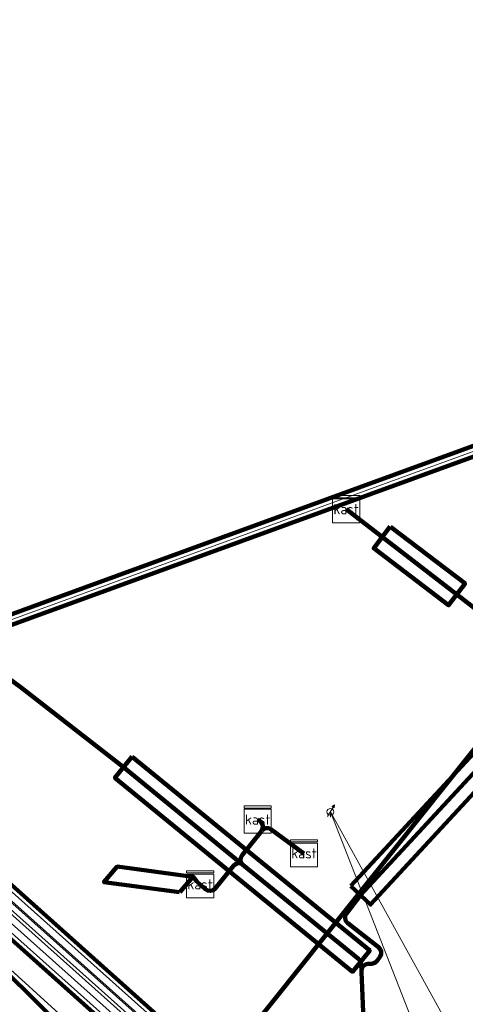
# Model space of a CAD drawing. Extents: x 152558 to 154479, y 462974 to 463683.
# Tile 624 of 638: x 154341 to 154354, y 463493 to 463522. Entities that reach past the tile are written whole.
import ezdxf
from ezdxf.enums import TextEntityAlignment as Align
from ezdxf.lldxf.tags import DXFTag

# ---------------------------------------------------------------- set-up
doc = ezdxf.new("R2010")
doc.units = 0
doc.header["$LTSCALE"] = 0.2
doc.layers.get('0').update_dxf_attribs({"linetype": 'CONTINUOUS'})
for name, color, linetype, lineweight in [('B-RO-KL-DATA_KABELBED_KPN BV-G', 90, 'CONTINUOUS', 100), ('B-RO-KL-DATA_STEDIN NETBEHEER BV-G', 90, 'KL-DATA-N', 18), ('B-RO-KL-ET_HS_50 KV_STEDIN NETBEHEER BV-G', 10, 'KL-HS-N', 18), ('B-RO-KL-ET_HS_MANTELBUIS_PE_110_STEDIN NETBEHEER BV-G', 10, 'CONTINUOUS', 100), ('B-RO-KL-ET_HS_MANTELBUIS_PE_125_STEDIN NETBEHEER BV-G', 10, 'CONTINUOUS', 100), ('B-RO-KL-ET_LS_400 V_STEDIN NETBEHEER BV-G', 190, 'KL-LS-N', 18), ('B-RO-KL-ET_LS_HULPSTUK_GEMEENTE AMERSFOORT-S', 190, 'CONTINUOUS', 25), ('B-RO-KL-ET_LS_HULPSTUK_STEDIN NETBEHEER BV-S', 190, 'CONTINUOUS', 25), ('B-RO-KL-ET_LS_KABELBED_GEMEENTE AMERSFOORT-G', 190, 'CONTINUOUS', 100), ('B-RO-KL-ET_LS_MANTELBUIS_GEMEENTE AMERSFOORT-G', 190, 'CONTINUOUS', 100), ('B-RO-KL-ET_LS_MANTELBUIS_PE_110_STEDIN NETBEHEER BV-G', 190, 'CONTINUOUS', 100), ('B-RO-KL-ET_LS_MANTELBUIS_PE_125_STEDIN NETBEHEER BV-G', 190, 'CONTINUOUS', 100), ('B-RO-KL-ET_MS_MANTELBUIS_PE_110_STEDIN NETBEHEER BV-G', 130, 'CONTINUOUS', 100), ('B-RO-KL-ET_MS_MANTELBUIS_PE_125_STEDIN NETBEHEER BV-G', 130, 'CONTINUOUS', 100), ('B-RO-KL-GAS_HD_STAAL_219_8 BAR_STEDIN NETBEHEER BV-G', 30, 'KL-GAS-HD-N', 18), ('B-RO-KL-GAS_LD_MANTELBUIS_PE_160_STEDIN NETBEHEER BV-G', 50, 'CONTINUOUS', 100), ('B-RO-KL-GAS_LD_PE_160_0.1 BAR_STEDIN NETBEHEER BV-G', 50, 'KL-GAS-LD-N', 18), ('B-RO-OG-INFO_STEDIN NETBEHEER BV-G', 7, 'CONTINUOUS', 18)]:
    doc.layers.add(name, color=color, linetype=linetype, lineweight=lineweight)
doc.styles.add('NLCS-ISO', font='NLCS-ISO.ttf')
tags = doc.linetypes.add('KL-DATA-N', pattern='A,4,-1,[101,NLCS.SHX,S=0.5,R=0,X=0,Y=0],-1,4,-1,["D",Standard,S=1,R=0,X=-0.25,Y=-0.5],-1.5', length=12.5).pattern_tags.tags
tags[18] = DXFTag(74, 10)
tags = doc.linetypes.add('KL-GAS-HD-N', pattern='A,4,-1,[69,NLCS.SHX,S=0.5,R=0,X=0,Y=0],-1,4,-1,["H",Standard,S=1,R=0,X=0,Y=-0.5],-2', length=13).pattern_tags.tags
tags[18] = DXFTag(74, 10)
tags = doc.linetypes.add('KL-GAS-LD-N', pattern='A,4,-1,[69,NLCS.SHX,S=0.5,R=0,X=0,Y=0],-1,4,-1,["L",Standard,S=1,R=0,X=0.25,Y=-0.5],-2', length=13).pattern_tags.tags
tags[18] = DXFTag(74, 10)
tags = doc.linetypes.add('KL-HS-N', pattern='A,4,-1,[103,NLCS.SHX,S=0.75,R=0,X=0,Y=0],-1,4,-1,["H",Standard,S=1,R=0,X=0,Y=-0.5],-2', length=13).pattern_tags.tags
tags[18] = DXFTag(74, 10)
tags = doc.linetypes.add('KL-LS-N', pattern='A,4,-1,[103,NLCS.SHX,S=0.75,R=0,X=0,Y=0],-1,4,-1,["L",Standard,S=1,R=0,X=0,Y=-0.5],-2', length=13).pattern_tags.tags
tags[18] = DXFTag(74, 10)

# ---------------------------------------------------------------- blocks, each defined once
blk = doc.blocks.new('SKL-WTB_HULP_KB MEETPUNT-SO')
at = {"linetype": 'ByBlock', "lineweight": 18}
h = blk.add_hatch(color=0, dxfattribs=at)
h.dxf.hatch_style = 1
h.paths.add_polyline_path([(0.6, 1.04), (0.26, 0.78), (0.54, 0.61)])
at = {"color": 0, "linetype": 'ByBlock', "lineweight": 18}
for points in [[(-0.4, -0.69), (0.4, 0.69)], [(0.6, 1.04), (0.26, 0.78)], [(0.26, 0.78), (0.54, 0.61)], [(0.6, 1.04), (0.54, 0.61)], [(0, -0.25), (0, -0.8)]]:
    blk.add_lwpolyline(points, dxfattribs=at)
blk.add_circle((0, 0), 0.5, dxfattribs=at)
at = {"color": 0, "linetype": 'ByBlock', "lineweight": 18, "style": 'NLCS-ISO', "flags": 1}
for tag, p in [('TYPE', (1.5, 0)), ('LABEL', (1.5, -1.5)), ('OMSCHRIJVING', (1.5, -3))]:
    blk.add_attdef(tag, p, '', height=1, dxfattribs=at)
blk = doc.blocks.new('SKL-WTB_HULP_KAST-SO')
at = {"color": 0, "linetype": 'ByBlock', "lineweight": 18}
for points in [[(-2, 2), (2, 2), (2, 1.68), (-2, 1.68)], [(-2, 1.52), (2, 1.52), (2, -2), (-2, -2)]]:
    blk.add_lwpolyline(points, close=True, dxfattribs=at)
at = {"color": 0, "linetype": 'ByBlock', "lineweight": 18, "style": 'NLCS-ISO'}
blk.add_text('kast', height=1.5, dxfattribs=at).set_placement((0, 0), align=Align.MIDDLE_CENTER)
at = {"color": 0, "linetype": 'ByBlock', "lineweight": 18, "style": 'NLCS-ISO', "flags": 1}
for tag, p in [('TYPE', (2.5, 0)), ('LABEL', (2.5, -1.5)), ('OMSCHRIJVING', (2.5, -3))]:
    blk.add_attdef(tag, p, '', height=1, dxfattribs=at)

msp = doc.modelspace()

# ---------------------------------------------------------------- linework, layer by layer
at = {"layer": 'B-RO-KL-DATA_KABELBED_KPN BV-G', "flags": 128}
msp.add_lwpolyline([(154262.963, 463555.231), (154288.068, 463537.359), (154301.665, 463526.106), (154322.989, 463510.294), (154331.964, 463502.63), (154334.612, 463500), (154343.852, 463490.823), (154351.245, 463484.227), (154366.895, 463470.857), (154389.748, 463451.813), (154390.208, 463451.414), (154390.633, 463450.976), (154391.018, 463450.505), (154391.362, 463450.002), (154391.662, 463449.471), (154391.915, 463448.917), (154392.121, 463448.343), (154392.276, 463447.754), (154392.381, 463447.154), (154392.434, 463446.547), (154400.538, 463439.973)], dxfattribs=at)
at = {"layer": 'B-RO-KL-DATA_STEDIN NETBEHEER BV-G', "flags": 128}
msp.add_lwpolyline([(154376.131, 463459.288), (154376.674, 463459.977), (154378.973, 463463.085), (154379.35, 463463.76), (154379.419, 463464.684), (154378.758, 463465.333), (154376.015, 463466.307), (154358.435, 463480.291), (154330.138, 463505.559), (154324.16, 463512.208), (154319.281, 463518.121), (154314.798, 463523.876), (154310.038, 463530.531), (154306.276, 463536.203), (154301.531, 463543.836), (154299.423, 463547.636), (154297.624, 463551.098), (154294.721, 463557.167), (154292.354, 463562.67), (154289.146, 463570.797), (154284.007, 463585.15), (154277.667, 463602.924)], dxfattribs=at)
at = {"layer": 'B-RO-KL-ET_HS_50 KV_STEDIN NETBEHEER BV-G', "flags": 128}
for points in [[(154276.698, 463603.679), (154283.387, 463584.929), (154288.529, 463570.565), (154291.744, 463562.419), (154294.12, 463556.893), (154297.033, 463550.805), (154298.842, 463547.322), (154300.963, 463543.503), (154305.722, 463535.847), (154309.494, 463530.158), (154314.27, 463523.48), (154318.766, 463517.709), (154323.658, 463511.775), (154329.673, 463505.091), (154358.01, 463479.786), (154375.64, 463465.775), (154378.498, 463464.736), (154378.792, 463464.447), (154378.761, 463464.039), (154378.427, 463463.439), (154376.11, 463460.308), (154373.845, 463457.435), (154373.557, 463456.491), (154373.984, 463455.602), (154377.652, 463452.168), (154379.425, 463450.642)], [(154276.992, 463603.45), (154283.575, 463584.996), (154288.716, 463570.635), (154291.929, 463562.495), (154294.302, 463556.976), (154297.212, 463550.894), (154299.018, 463547.417), (154301.135, 463543.604), (154305.89, 463535.955), (154309.659, 463530.271), (154314.43, 463523.6), (154318.922, 463517.834), (154323.81, 463511.906), (154329.814, 463505.233), (154358.139, 463479.939), (154375.763, 463465.933), (154378.607, 463464.909), (154378.998, 463464.525), (154378.957, 463463.98), (154378.595, 463463.33), (154376.269, 463460.187), (154374.025, 463457.341), (154373.771, 463456.507), (154374.148, 463455.722), (154377.789, 463452.313), (154379.539, 463450.768), (154379.661, 463450.531)], [(154277.286, 463603.221), (154283.763, 463585.063), (154288.903, 463570.705), (154292.114, 463562.571), (154294.484, 463557.059), (154297.391, 463550.983), (154299.194, 463547.512), (154301.307, 463543.705), (154306.058, 463536.063), (154309.824, 463530.384), (154314.59, 463523.72), (154319.078, 463517.959), (154323.962, 463512.037), (154329.955, 463505.375), (154358.268, 463480.092), (154375.886, 463466.091), (154378.716, 463465.082), (154379.204, 463464.603), (154379.153, 463463.921), (154378.763, 463463.221), (154376.428, 463460.066), (154374.205, 463457.247), (154373.985, 463456.523), (154374.312, 463455.842), (154377.926, 463452.458), (154379.902, 463450.667)], [(154277.433, 463603.106), (154283.857, 463585.097), (154288.997, 463570.741), (154292.206, 463562.609), (154294.576, 463557.101), (154297.481, 463551.027), (154299.282, 463547.56), (154301.393, 463543.755), (154306.142, 463536.117), (154309.906, 463530.44), (154314.67, 463523.78), (154319.156, 463518.021), (154324.038, 463512.103), (154330.025, 463505.445), (154358.332, 463480.168), (154375.948, 463466.169), (154378.667, 463465.206), (154379.26, 463464.624), (154379.198, 463463.795), (154378.838, 463463.154), (154376.51, 463460.007), (154374.188, 463457.063), (154374.006, 463456.476), (154374.264, 463455.914), (154378.397, 463452.152), (154381.359, 463449.959)], [(154277.726, 463602.877), (154284.045, 463585.164), (154289.184, 463570.811), (154292.391, 463562.685), (154294.758, 463557.184), (154297.66, 463551.116), (154299.458, 463547.655), (154301.565, 463543.856), (154306.31, 463536.225), (154310.071, 463530.553), (154314.83, 463523.9), (154319.312, 463518.146), (154324.19, 463512.234), (154330.166, 463505.587), (154358.461, 463480.321), (154376.071, 463466.327), (154378.775, 463465.38), (154379.466, 463464.702), (154379.394, 463463.736), (154379.006, 463463.045), (154376.669, 463459.886), (154374.368, 463456.968), (154374.22, 463456.49), (154374.429, 463456.034), (154378.526, 463452.305), (154381.418, 463450.023)], [(154278.02, 463602.648), (154284.233, 463585.231), (154289.371, 463570.881), (154292.576, 463562.761), (154294.94, 463557.267), (154297.839, 463551.205), (154299.634, 463547.75), (154301.737, 463543.957), (154306.478, 463536.333), (154310.236, 463530.666), (154314.99, 463524.02), (154319.468, 463518.271), (154324.342, 463512.365), (154330.307, 463505.729), (154358.59, 463480.474), (154376.196, 463466.483), (154378.883, 463465.554), (154379.672, 463464.78), (154379.59, 463463.677), (154379.174, 463462.936), (154376.828, 463459.765), (154374.548, 463456.873), (154374.434, 463456.504), (154374.594, 463456.154), (154378.655, 463452.458), (154381.561, 463450.217)]]:
    msp.add_lwpolyline(points, dxfattribs=at)
at = {"layer": 'B-RO-KL-ET_HS_MANTELBUIS_PE_110_STEDIN NETBEHEER BV-G', "flags": 128}
msp.add_lwpolyline([(154313.643, 463494.061), (154328.675, 463499.703), (154333.28, 463501.416), (154338.813, 463503.449), (154353.906, 463508.945), (154359.316, 463510.901), (154363.38, 463512.351), (154368.786, 463514.258), (154378.107, 463517.513), (154378.009, 463517.797), (154369.134, 463514.699), (154360.116, 463511.506), (154355.16, 463509.72), (154341.941, 463504.908), (154332.254, 463501.357), (154314.44, 463494.679)], dxfattribs=at)
at = {"layer": 'B-RO-KL-ET_HS_MANTELBUIS_PE_125_STEDIN NETBEHEER BV-G', "flags": 128}
for points in [[(154276.476, 463603.852), (154283.245, 463584.878), (154288.388, 463570.512), (154291.605, 463562.361), (154293.984, 463556.832), (154296.899, 463550.737), (154298.709, 463547.252), (154300.833, 463543.426), (154305.595, 463535.766), (154309.371, 463530.072), (154314.149, 463523.391), (154318.649, 463517.615), (154323.545, 463511.678), (154329.566, 463504.984), (154357.913, 463479.671), (154375.544, 463465.66), (154376.29, 463466.6)], [(154376.29, 463466.6), (154358.687, 463480.589), (154330.414, 463505.836), (154324.455, 463512.462), (154319.585, 463518.365), (154315.111, 463524.109), (154310.359, 463530.752), (154306.605, 463536.414), (154301.867, 463544.034), (154299.767, 463547.82), (154297.973, 463551.273), (154295.076, 463557.328), (154292.715, 463562.819), (154289.512, 463570.934), (154284.375, 463585.282), (154278.242, 463602.475)]]:
    msp.add_lwpolyline(points, dxfattribs=at)
at = {"layer": 'B-RO-KL-ET_LS_400 V_STEDIN NETBEHEER BV-G', "flags": 128}
for points in [[(154306.74, 463499.532), (154308.043, 463496.044), (154307.713, 463495.688), (154307.05, 463495.359), (154306.076, 463495.063), (154301.311, 463494.026), (154295.068, 463491.764), (154294.474, 463490.975), (154294.393, 463490.011), (154295.352, 463488.392), (154295.677, 463488.08), (154296.181, 463488.105), (154301.265, 463489.793), (154305.631, 463491.302), (154309.14, 463492.561), (154312.693, 463493.868), (154333.228, 463501.557), (154338.762, 463503.59), (154353.855, 463509.086), (154359.265, 463511.042), (154363.33, 463512.492), (154369.184, 463514.557), (154378.058, 463517.655), (154382.202, 463514.157), (154395.233, 463503.859), (154400.573, 463500.815), (154401.053, 463500.821), (154401.641, 463501.209), (154404.122, 463504.267)], [(154350.219, 463498.687), (154357.757, 463479.438)], [(154350.219, 463498.687), (154359.524, 463481.846)]]:
    msp.add_lwpolyline(points, dxfattribs=at)
at = {"layer": 'B-RO-KL-ET_LS_KABELBED_GEMEENTE AMERSFOORT-G', "flags": 128}
for points in [[(154347.647, 463497.131), (154344.128, 463500.002), (154341.122, 463502.333), (154323.374, 463515.421), (154321.925, 463516.489), (154318.499, 463519.033)], [(154356.859, 463502.861), (154355.37, 463503.983), (154353.946, 463505.083), (154350.685, 463507.591)], [(154351.137, 463494.006), (154351.148, 463494.083), (154351.189, 463494.149), (154351.251, 463494.195), (154351.327, 463494.214), (154351.442, 463494.22), (154351.53, 463494.245), (154351.598, 463494.307), (154351.684, 463494.434), (154351.713, 463494.503), (154351.716, 463494.577), (154351.69, 463494.648), (154351.641, 463494.704), (154350.729, 463495.412), (154350.678, 463495.471), (154350.653, 463495.545), (154350.658, 463495.623), (154350.693, 463495.693), (154351.111, 463496.231), (154356.495, 463502.049), (154356.963, 463502.49)], [(154348.189, 463498.121), (154348.226, 463498.192), (154348.232, 463498.273), (154348.206, 463498.349), (154348.152, 463498.408), (154348.079, 463498.461)], [(154348.189, 463498.121), (154347.618, 463497.412), (154347.582, 463497.343), (154347.574, 463497.265), (154347.597, 463497.191), (154347.647, 463497.131)], [(154349.442, 463497.465), (154348.475, 463498.172), (154348.406, 463498.204), (154348.331, 463498.209), (154348.259, 463498.185), (154348.201, 463498.136)], [(154345.785, 463496.322), (154346.175, 463496.778), (154343.943, 463497.078), (154343.554, 463496.622), (154345.775, 463496.324)], [(154347.649, 463497.13), (154347.579, 463497.167), (154347.501, 463497.174), (154347.427, 463497.151), (154347.367, 463497.1), (154346.829, 463496.433), (154346.766, 463496.382), (154346.688, 463496.36), (154346.607, 463496.37), (154346.537, 463496.412), (154346.288, 463496.633)], [(154351.235, 463491.626), (154351.128, 463494.205), (154351.107, 463494.286), (154351.055, 463494.351), (154347.647, 463497.131)], [(154346.179, 463496.775), (154346.288, 463496.633)]]:
    msp.add_lwpolyline(points, dxfattribs=at)
at = {"layer": 'B-RO-KL-ET_LS_MANTELBUIS_GEMEENTE AMERSFOORT-G', "flags": 128}
for points in [[(154351.983, 463507.079), (154351.498, 463506.443), (154353.702, 463504.765), (154354.186, 463505.402), (154351.991, 463507.073)], [(154350.818, 463496.503), (154351.405, 463495.959), (154356.792, 463501.774), (154356.205, 463502.318), (154350.825, 463496.51)], [(154344.381, 463500.312), (154343.875, 463499.692), (154350.872, 463493.984), (154351.377, 463494.604), (154344.388, 463500.306)]]:
    msp.add_lwpolyline(points, dxfattribs=at)
at = {"layer": 'B-RO-KL-ET_LS_MANTELBUIS_PE_110_STEDIN NETBEHEER BV-G', "flags": 128}
msp.add_lwpolyline([(154313.643, 463494.061), (154328.675, 463499.703), (154333.28, 463501.416), (154338.813, 463503.449), (154353.906, 463508.945), (154359.316, 463510.901), (154363.38, 463512.351), (154368.786, 463514.258), (154378.107, 463517.513), (154378.009, 463517.797), (154369.134, 463514.699), (154360.116, 463511.506), (154355.16, 463509.72), (154341.941, 463504.908), (154332.254, 463501.357), (154314.44, 463494.679)], dxfattribs=at)
at = {"layer": 'B-RO-KL-ET_LS_MANTELBUIS_PE_125_STEDIN NETBEHEER BV-G', "flags": 128}
for points in [[(154276.476, 463603.852), (154283.245, 463584.878), (154288.388, 463570.512), (154291.605, 463562.361), (154293.984, 463556.832), (154296.899, 463550.737), (154298.709, 463547.252), (154300.833, 463543.426), (154305.595, 463535.766), (154309.371, 463530.072), (154314.149, 463523.391), (154318.649, 463517.615), (154323.545, 463511.678), (154329.566, 463504.984), (154357.913, 463479.671), (154375.544, 463465.66), (154376.29, 463466.6)], [(154376.29, 463466.6), (154358.687, 463480.589), (154330.414, 463505.836), (154324.455, 463512.462), (154319.585, 463518.365), (154315.111, 463524.109), (154310.359, 463530.752), (154306.605, 463536.414), (154301.867, 463544.034), (154299.767, 463547.82), (154297.973, 463551.273), (154295.076, 463557.328), (154292.715, 463562.819), (154289.512, 463570.934), (154284.375, 463585.282), (154278.242, 463602.475)]]:
    msp.add_lwpolyline(points, dxfattribs=at)
at = {"layer": 'B-RO-KL-ET_MS_MANTELBUIS_PE_110_STEDIN NETBEHEER BV-G', "flags": 128}
msp.add_lwpolyline([(154313.643, 463494.061), (154328.675, 463499.703), (154333.28, 463501.416), (154338.813, 463503.449), (154353.906, 463508.945), (154359.316, 463510.901), (154363.38, 463512.351), (154368.786, 463514.258), (154378.107, 463517.513), (154378.009, 463517.797), (154369.134, 463514.699), (154360.116, 463511.506), (154355.16, 463509.72), (154341.941, 463504.908), (154332.254, 463501.357), (154314.44, 463494.679)], dxfattribs=at)
at = {"layer": 'B-RO-KL-ET_MS_MANTELBUIS_PE_125_STEDIN NETBEHEER BV-G', "flags": 128}
for points in [[(154276.476, 463603.852), (154283.245, 463584.878), (154288.388, 463570.512), (154291.605, 463562.361), (154293.984, 463556.832), (154296.899, 463550.737), (154298.709, 463547.252), (154300.833, 463543.426), (154305.595, 463535.766), (154309.371, 463530.072), (154314.149, 463523.391), (154318.649, 463517.615), (154323.545, 463511.678), (154329.566, 463504.984), (154357.913, 463479.671), (154375.544, 463465.66), (154376.29, 463466.6)], [(154376.29, 463466.6), (154358.687, 463480.589), (154330.414, 463505.836), (154324.455, 463512.462), (154319.585, 463518.365), (154315.111, 463524.109), (154310.359, 463530.752), (154306.605, 463536.414), (154301.867, 463544.034), (154299.767, 463547.82), (154297.973, 463551.273), (154295.076, 463557.328), (154292.715, 463562.819), (154289.512, 463570.934), (154284.375, 463585.282), (154278.242, 463602.475)]]:
    msp.add_lwpolyline(points, dxfattribs=at)
at = {"layer": 'B-RO-KL-GAS_HD_STAAL_219_8 BAR_STEDIN NETBEHEER BV-G', "flags": 128}
msp.add_lwpolyline([(154210.275, 463601.19), (154210.384, 463601.11), (154207.496, 463596.12), (154207.446, 463595.936), (154207.454, 463595.823), (154207.485, 463595.711), (154207.539, 463595.61), (154207.604, 463595.534), (154227.599, 463580.672), (154248.436, 463565.402), (154265.402, 463553.117), (154293.623, 463532.206), (154301.948, 463525.956), (154313.793, 463517.027), (154326.414, 463507.358), (154335.562, 463498.807), (154347.237, 463488.193), (154357.617, 463479.56)], dxfattribs=at)
at = {"layer": 'B-RO-KL-GAS_LD_MANTELBUIS_PE_160_STEDIN NETBEHEER BV-G', "flags": 128}
msp.add_lwpolyline([(154343.61, 463486.95), (154368.584, 463518.231)], dxfattribs=at)
msp.add_lwpolyline([(154343.61, 463486.95), (154368.584, 463518.231)], dxfattribs=at)
at = {"layer": 'B-RO-KL-GAS_LD_PE_160_0.1 BAR_STEDIN NETBEHEER BV-G', "flags": 128}
msp.add_lwpolyline([(154342.04, 463484.99), (154368.584, 463518.231), (154369.005, 463518.74)], dxfattribs=at)
at = {"layer": 'B-RO-OG-INFO_STEDIN NETBEHEER BV-G', "flags": 128}
msp.add_lwpolyline([(154343.61, 463486.95), (154368.584, 463518.231)], dxfattribs=at)
msp.add_lwpolyline([(154343.61, 463486.95), (154368.584, 463518.231)], dxfattribs=at)

# ---------------------------------------------------------------- block references
at = {"layer": 'B-RO-KL-ET_LS_HULPSTUK_GEMEENTE AMERSFOORT-S', "xscale": 0.2, "yscale": 0.2, "zscale": 0.2}
for p in [(154350.683, 463507.592), (154350.685, 463507.591), (154348.079, 463498.461), (154349.442, 463497.465), (154346.384, 463496.554)]:
    msp.add_blockref('SKL-WTB_HULP_KAST-SO', p, dxfattribs=at)
at = {"layer": 'B-RO-KL-ET_LS_HULPSTUK_STEDIN NETBEHEER BV-S', "xscale": 0.2, "yscale": 0.2, "zscale": 0.2}
msp.add_blockref('SKL-WTB_HULP_KB MEETPUNT-SO', (154350.219, 463498.687), dxfattribs=at)

doc.saveas('drawing.dxf')
